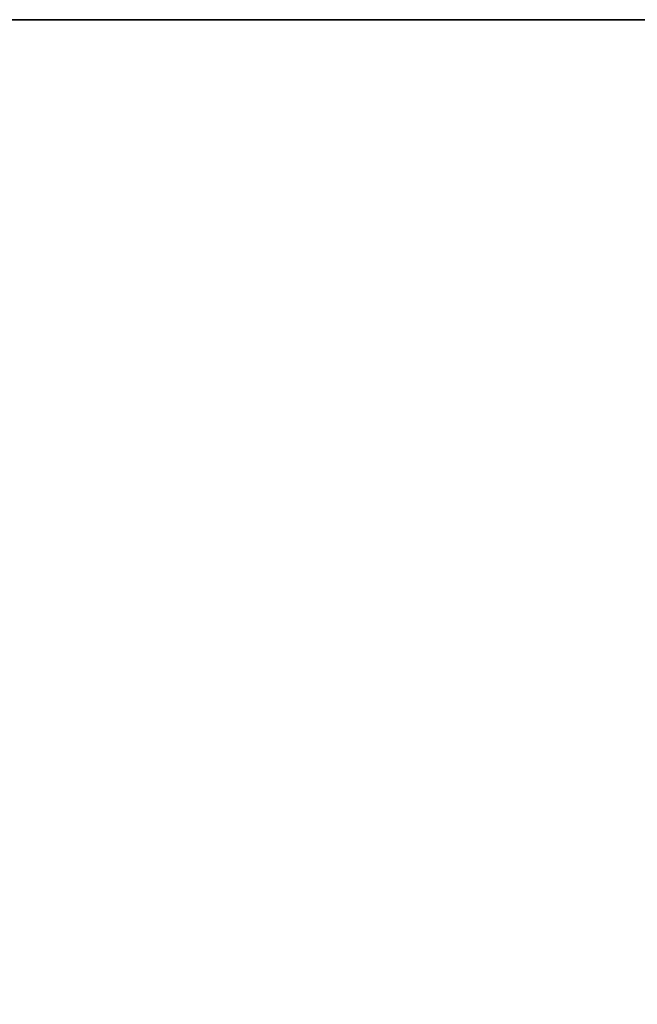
# Model space of a CAD drawing. Header units: millimetres. Extents: x -508 to 6708, y -115 to 193.
# Tile 1046 of 1056: x 3472 to 3506, y 120 to 174. Entities that reach past the tile are written whole.
import ezdxf

# ---------------------------------------------------------------- set-up
doc = ezdxf.new("R2010")
doc.units = ezdxf.units.MM
doc.layers.add('151', color=7, linetype='Continuous', true_color=0xffffff)

# ---------------------------------------------------------------- blocks, each defined once
blk = doc.blocks.new('UG_SURFACE_003')
at = {"layer": '151', "color": 252, "linetype": 'Continuous', "lineweight": 35}
for points in [[(2392.5, 174.4, 2215.25), (3607.5, 174.4, 2215.25), (3457.5, 174.4, 2065.25), (2542.5, 174.4, 2065.25)], [(3607.5, -10, 2215.25), (3607.5, 174.4, 2215.25), (2392.5, 174.4, 2215.25), (2392.5, -10, 2215.25)], [(3457.5, -10, -7.75), (3457.5, 174.4, -7.75), (3607.5, 174.4, -7.75), (3607.5, -10, -7.75)], [(3607.5, 174.4, 2215.25), (3607.5, 174.4, -7.75), (3457.5, 174.4, -7.75), (3457.5, 174.4, 2065.25)]]:
    blk.add_3dface(points, dxfattribs=at)

msp = doc.modelspace()

# ---------------------------------------------------------------- linework, layer by layer
at = {"layer": '151', "color": 253, "linetype": 'Continuous', "lineweight": -3}
for p, q in [((2392.5, 174.4, 2215.25), (3607.5, 174.4, 2215.25)), ((3457.5, 174.4, -7.75), (3607.5, 174.4, -7.75))]:
    msp.add_line(p, q, dxfattribs=at)

# ---------------------------------------------------------------- block references
msp.add_blockref('UG_SURFACE_003', (0, 0), dxfattribs=at)

doc.saveas('drawing.dxf')
